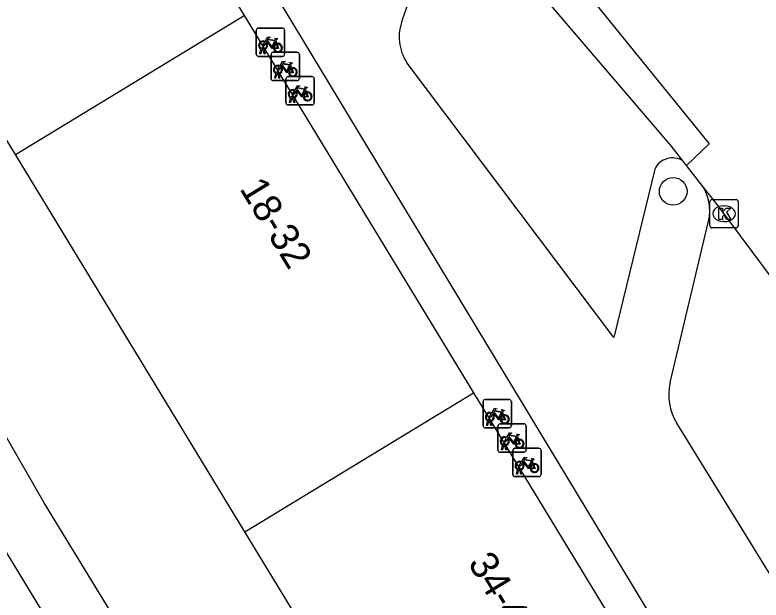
# Model space of a CAD drawing. Extents: x 159888 to 160757, y 384031 to 384746.
# Drawn here: x 160266.23 to 160292.59, y 384650.52 to 384671.18 of the extents above; entities that cross this region are included whole.
import ezdxf

# ---------------------------------------------------------------- set-up
doc = ezdxf.new("R2010")
doc.units = 0
for name, color, linetype in [('IMGEO_Boom', 7, 'Continuous'), ('IMGEO_Fietsenrek', 7, 'Continuous'), ('IMGEO_Kolk', 7, 'Continuous'), ('IMGEO_Pand', 7, 'Continuous'), ('IMGEO_Pand_nummerreeks', 7, 'Continuous'), ('IMGEO_Rijbaan_lokaal_open', 7, 'Continuous'), ('IMGEO_Voetpad_gesloten', 7, 'Continuous'), ('IMGEO_Voetpad_open', 7, 'Continuous')]:
    doc.layers.add(name, color=color, linetype=linetype)

msp = doc.modelspace()

# ---------------------------------------------------------------- linework, layer by layer
at = {"layer": 'IMGEO_Boom'}
msp.add_circle((160289.485, 384664.949), 0.489, dxfattribs=at)
at = {"layer": 'IMGEO_Fietsenrek'}
for p, q in [((160274.755, 384669.794), (160274.755, 384670.635)), ((160274.755, 384670.635), (160274.755, 384669.794)), ((160274.83, 384670.719), (160275.671, 384670.719)), ((160275.671, 384670.719), (160274.83, 384670.719)), ((160275.755, 384670.644), (160275.755, 384669.803)), ((160275.755, 384669.803), (160275.755, 384670.644)), ((160275.442, 384670.268), (160275.478, 384670.173)), ((160274.882, 384669.803), (160274.921, 384669.963)), ((160274.951, 384669.951), (160274.916, 384669.803)), ((160274.993, 384669.975), (160274.992, 384669.979)), ((160275.034, 384669.803), (160275, 384669.945)), ((160275.024, 384669.986), (160275.025, 384669.979)), ((160275.032, 384669.949), (160275.067, 384669.803)), ((160275.354, 384669.861), (160276.195, 384669.861)), ((160276.195, 384669.861), (160275.354, 384669.861)), ((160275.68, 384669.719), (160274.839, 384669.719)), ((160274.839, 384669.719), (160275.68, 384669.719)), ((160274.916, 384669.803), (160274.882, 384669.803)), ((160275.067, 384669.803), (160275.034, 384669.803)), ((160275.279, 384668.936), (160275.279, 384669.777)), ((160275.279, 384669.777), (160275.279, 384668.936)), ((160276.279, 384669.786), (160276.279, 384668.945)), ((160276.279, 384668.945), (160276.279, 384669.786)), ((160275.966, 384669.41), (160276.002, 384669.315)), ((160275.406, 384668.945), (160275.445, 384669.105)), ((160275.475, 384669.093), (160275.44, 384668.945)), ((160275.517, 384669.117), (160275.516, 384669.121)), ((160275.558, 384668.945), (160275.524, 384669.087)), ((160275.548, 384669.128), (160275.549, 384669.121)), ((160275.556, 384669.091), (160275.591, 384668.945)), ((160276.204, 384668.861), (160275.363, 384668.861)), ((160275.363, 384668.861), (160276.204, 384668.861)), ((160275.44, 384668.945), (160275.406, 384668.945)), ((160275.591, 384668.945), (160275.558, 384668.945)), ((160275.803, 384668.078), (160275.803, 384668.919)), ((160275.803, 384668.919), (160275.803, 384668.078)), ((160275.878, 384669.003), (160276.719, 384669.003)), ((160276.719, 384669.003), (160275.878, 384669.003)), ((160276.803, 384668.928), (160276.803, 384668.087)), ((160276.803, 384668.087), (160276.803, 384668.928)), ((160276.49, 384668.552), (160276.526, 384668.457)), ((160275.93, 384668.087), (160275.969, 384668.247)), ((160276.041, 384668.259), (160276.04, 384668.263)), ((160276.072, 384668.27), (160276.073, 384668.263)), ((160276.728, 384668.003), (160275.887, 384668.003)), ((160275.887, 384668.003), (160276.728, 384668.003)), ((160275.964, 384668.087), (160275.93, 384668.087)), ((160275.999, 384668.235), (160275.964, 384668.087)), ((160276.082, 384668.087), (160276.048, 384668.229)), ((160276.08, 384668.233), (160276.115, 384668.087)), ((160276.115, 384668.087), (160276.082, 384668.087)), ((160282.767, 384656.675), (160282.767, 384657.516)), ((160282.767, 384657.516), (160282.767, 384656.675)), ((160282.842, 384657.6), (160283.683, 384657.6)), ((160283.683, 384657.6), (160282.842, 384657.6)), ((160283.767, 384657.525), (160283.767, 384656.684)), ((160283.767, 384656.684), (160283.767, 384657.525)), ((160283.454, 384657.149), (160283.49, 384657.054)), ((160282.894, 384656.684), (160282.933, 384656.844)), ((160282.928, 384656.684), (160282.894, 384656.684)), ((160282.963, 384656.832), (160282.928, 384656.684)), ((160283.005, 384656.856), (160283.004, 384656.86)), ((160283.046, 384656.684), (160283.012, 384656.826)), ((160283.036, 384656.867), (160283.037, 384656.86)), ((160283.044, 384656.83), (160283.079, 384656.684)), ((160283.079, 384656.684), (160283.046, 384656.684)), ((160283.292, 384655.814), (160283.292, 384656.655)), ((160283.292, 384656.655), (160283.292, 384655.814)), ((160283.367, 384656.739), (160284.208, 384656.739)), ((160284.208, 384656.739), (160283.367, 384656.739)), ((160284.292, 384656.664), (160284.292, 384655.823)), ((160284.292, 384655.823), (160284.292, 384656.664)), ((160283.692, 384656.6), (160282.851, 384656.6)), ((160282.851, 384656.6), (160283.692, 384656.6)), ((160283.979, 384656.288), (160284.015, 384656.193)), ((160283.419, 384655.823), (160283.458, 384655.983)), ((160283.488, 384655.971), (160283.453, 384655.823)), ((160283.53, 384655.995), (160283.529, 384655.999)), ((160283.571, 384655.823), (160283.537, 384655.965)), ((160283.561, 384656.006), (160283.562, 384655.999)), ((160283.569, 384655.969), (160283.604, 384655.823)), ((160283.893, 384655.878), (160284.734, 384655.878)), ((160284.734, 384655.878), (160283.893, 384655.878)), ((160284.217, 384655.739), (160283.376, 384655.739)), ((160283.376, 384655.739), (160284.217, 384655.739)), ((160283.453, 384655.823), (160283.419, 384655.823)), ((160283.604, 384655.823), (160283.571, 384655.823)), ((160283.818, 384654.953), (160283.818, 384655.794)), ((160283.818, 384655.794), (160283.818, 384654.953)), ((160284.818, 384655.803), (160284.818, 384654.962)), ((160284.818, 384654.962), (160284.818, 384655.803)), ((160284.505, 384655.427), (160284.541, 384655.332)), ((160283.945, 384654.962), (160283.984, 384655.122)), ((160284.014, 384655.11), (160283.979, 384654.962)), ((160284.056, 384655.134), (160284.055, 384655.138)), ((160284.097, 384654.962), (160284.063, 384655.104)), ((160284.087, 384655.145), (160284.088, 384655.138)), ((160284.095, 384655.108), (160284.13, 384654.962)), ((160284.743, 384654.878), (160283.902, 384654.878)), ((160283.902, 384654.878), (160284.743, 384654.878)), ((160283.979, 384654.962), (160283.945, 384654.962)), ((160284.13, 384654.962), (160284.097, 384654.962))]:
    msp.add_line(p, q, dxfattribs=at)
for points in [[(160275.068, 384670.245), (160275.163, 384670.409), (160275.249, 384670.395), (160275.251, 384670.386), (160275.195, 384670.375), (160275.168, 384670.33), (160275.424, 384670.289)], [(160275.424, 384670.289), (160275.449, 384670.338), (160275.443, 384670.342), (160275.42, 384670.346), (160275.408, 384670.353), (160275.407, 384670.356), (160275.409, 384670.361), (160275.504, 384670.346), (160275.506, 384670.336), (160275.496, 384670.323), (160275.484, 384670.317), (160275.47, 384670.323), (160275.442, 384670.268)], [(160275.089, 384670.193), (160275.037, 384670.103), (160274.997, 384670.078), (160274.998, 384670.125), (160275.053, 384670.219)], [(160275.364, 384670.001), (160275.314, 384670.001), (160275.123, 384670.252), (160275.104, 384670.22)], [(160275.411, 384670.264), (160275.154, 384670.305), (160275.137, 384670.276), (160275.304, 384670.056), (160275.411, 384670.264)], [(160275.459, 384670.166), (160275.429, 384670.243), (160275.32, 384670.025), (160275.363, 384670.025)], [(160275.393, 384670.025), (160275.513, 384670.024), (160275.469, 384670.138)], [(160275.489, 384670.145), (160275.544, 384670), (160275.394, 384670)], [(160275.613, 384669.335), (160275.561, 384669.245), (160275.521, 384669.22), (160275.522, 384669.267), (160275.577, 384669.361)], [(160275.592, 384669.387), (160275.687, 384669.551), (160275.773, 384669.537), (160275.775, 384669.528), (160275.719, 384669.517), (160275.692, 384669.472), (160275.948, 384669.431)], [(160275.888, 384669.143), (160275.838, 384669.143), (160275.647, 384669.394), (160275.628, 384669.362)], [(160275.935, 384669.406), (160275.678, 384669.447), (160275.661, 384669.418), (160275.828, 384669.198), (160275.935, 384669.406)], [(160275.983, 384669.308), (160275.953, 384669.385), (160275.844, 384669.167), (160275.887, 384669.167)], [(160275.948, 384669.431), (160275.973, 384669.48), (160275.967, 384669.484), (160275.944, 384669.488), (160275.932, 384669.495), (160275.931, 384669.498), (160275.933, 384669.503), (160276.028, 384669.488), (160276.03, 384669.478), (160276.02, 384669.465), (160276.008, 384669.459), (160275.994, 384669.465), (160275.966, 384669.41)], [(160275.917, 384669.167), (160276.037, 384669.166), (160275.993, 384669.28)], [(160276.013, 384669.287), (160276.068, 384669.142), (160275.918, 384669.142)], [(160276.116, 384668.529), (160276.211, 384668.693), (160276.297, 384668.679), (160276.299, 384668.67), (160276.243, 384668.659), (160276.216, 384668.614), (160276.472, 384668.573)], [(160276.412, 384668.285), (160276.362, 384668.285), (160276.171, 384668.536), (160276.152, 384668.504)], [(160276.459, 384668.548), (160276.202, 384668.589), (160276.185, 384668.56), (160276.352, 384668.34), (160276.459, 384668.548)], [(160276.507, 384668.45), (160276.477, 384668.527), (160276.368, 384668.309), (160276.411, 384668.309)], [(160276.472, 384668.573), (160276.497, 384668.622), (160276.491, 384668.626), (160276.468, 384668.63), (160276.456, 384668.637), (160276.455, 384668.64), (160276.457, 384668.645), (160276.552, 384668.63), (160276.554, 384668.62), (160276.544, 384668.607), (160276.532, 384668.601), (160276.518, 384668.607), (160276.49, 384668.552)], [(160276.137, 384668.477), (160276.085, 384668.387), (160276.045, 384668.362), (160276.046, 384668.409), (160276.101, 384668.503)], [(160276.441, 384668.309), (160276.561, 384668.308), (160276.517, 384668.422)], [(160276.537, 384668.429), (160276.592, 384668.284), (160276.442, 384668.284)], [(160283.08, 384657.126), (160283.175, 384657.29), (160283.261, 384657.276), (160283.263, 384657.267), (160283.207, 384657.256), (160283.18, 384657.211), (160283.436, 384657.17)], [(160283.423, 384657.145), (160283.166, 384657.186), (160283.149, 384657.157), (160283.316, 384656.937), (160283.423, 384657.145)], [(160283.436, 384657.17), (160283.461, 384657.219), (160283.455, 384657.223), (160283.432, 384657.227), (160283.42, 384657.234), (160283.419, 384657.237), (160283.421, 384657.242), (160283.516, 384657.227), (160283.518, 384657.217), (160283.508, 384657.204), (160283.496, 384657.198), (160283.482, 384657.204), (160283.454, 384657.149)], [(160283.101, 384657.074), (160283.049, 384656.984), (160283.009, 384656.959), (160283.01, 384657.006), (160283.065, 384657.1)], [(160283.376, 384656.882), (160283.326, 384656.882), (160283.135, 384657.133), (160283.116, 384657.101)], [(160283.471, 384657.047), (160283.441, 384657.124), (160283.332, 384656.906), (160283.375, 384656.906)], [(160283.405, 384656.906), (160283.525, 384656.905), (160283.481, 384657.019)], [(160283.501, 384657.026), (160283.556, 384656.881), (160283.406, 384656.881)], [(160283.605, 384656.265), (160283.7, 384656.429), (160283.786, 384656.415), (160283.788, 384656.406), (160283.732, 384656.395), (160283.705, 384656.35), (160283.961, 384656.309)], [(160283.961, 384656.309), (160283.986, 384656.358), (160283.98, 384656.362), (160283.957, 384656.366), (160283.945, 384656.373), (160283.944, 384656.376), (160283.946, 384656.381), (160284.041, 384656.366), (160284.043, 384656.356), (160284.033, 384656.343), (160284.021, 384656.337), (160284.007, 384656.343), (160283.979, 384656.288)], [(160283.626, 384656.213), (160283.574, 384656.123), (160283.534, 384656.098), (160283.535, 384656.145), (160283.59, 384656.239)], [(160283.901, 384656.021), (160283.851, 384656.021), (160283.66, 384656.272), (160283.641, 384656.24)], [(160283.948, 384656.284), (160283.691, 384656.325), (160283.674, 384656.296), (160283.841, 384656.076), (160283.948, 384656.284)], [(160283.996, 384656.186), (160283.966, 384656.263), (160283.857, 384656.045), (160283.9, 384656.045)], [(160283.93, 384656.045), (160284.05, 384656.044), (160284.006, 384656.158)], [(160284.026, 384656.165), (160284.081, 384656.02), (160283.931, 384656.02)], [(160284.152, 384655.352), (160284.1, 384655.262), (160284.06, 384655.237), (160284.061, 384655.284), (160284.116, 384655.378)], [(160284.131, 384655.404), (160284.226, 384655.568), (160284.312, 384655.554), (160284.314, 384655.545), (160284.258, 384655.534), (160284.231, 384655.489), (160284.487, 384655.448)], [(160284.427, 384655.16), (160284.377, 384655.16), (160284.186, 384655.411), (160284.167, 384655.379)], [(160284.474, 384655.423), (160284.217, 384655.464), (160284.2, 384655.435), (160284.367, 384655.215), (160284.474, 384655.423)], [(160284.522, 384655.325), (160284.492, 384655.402), (160284.383, 384655.184), (160284.426, 384655.184)], [(160284.487, 384655.448), (160284.512, 384655.497), (160284.506, 384655.501), (160284.483, 384655.505), (160284.471, 384655.512), (160284.47, 384655.515), (160284.472, 384655.52), (160284.567, 384655.505), (160284.569, 384655.495), (160284.559, 384655.482), (160284.547, 384655.476), (160284.533, 384655.482), (160284.505, 384655.427)], [(160284.456, 384655.184), (160284.576, 384655.183), (160284.532, 384655.297)], [(160284.552, 384655.304), (160284.607, 384655.159), (160284.457, 384655.159)]]:
    msp.add_lwpolyline(points, dxfattribs=at)
for centre, radius, start, end in [((160274.833, 384670.641), 0.0779, 92.4484, 184.2845), ((160274.833, 384670.641), 0.0779, 92.4484, 184.2845), ((160275.677, 384670.641), 0.0779, 2.4484, 94.2845), ((160275.677, 384670.641), 0.0779, 2.4484, 94.2845), ((160274.995, 384670.104), 0.159, 62.6766, 242.1369), ((160274.995, 384670.104), 0.129, 63.3192, 238.903), ((160274.995, 384670.104), 0.129, 283.6043, 43.4302), ((160274.995, 384670.104), 0.159, 283.5766, 46.6042), ((160275.522, 384670.02), 0.159, 113.3408, 178.3217), ((160275.522, 384670.02), 0.159, 187.0065, 105.7708), ((160275.522, 384670.02), 0.129, 113.923, 177.9556), ((160275.522, 384670.02), 0.129, 188.6715, 104.5883), ((160274.975, 384669.975), 0.0499, 12.8025, 158.6934), ((160274.995, 384670.104), 0.159, 253.9967, 271.7867), ((160274.975, 384669.975), 0.0174, 12.8025, 163.4502), ((160274.995, 384670.104), 0.129, 253.415, 269.0204), ((160275.357, 384669.783), 0.0779, 92.4484, 184.2845), ((160275.357, 384669.783), 0.0779, 92.4484, 184.2845), ((160276.201, 384669.783), 0.0779, 2.4484, 94.2845), ((160276.201, 384669.783), 0.0779, 2.4484, 94.2845), ((160274.833, 384669.797), 0.0779, 182.4484, 274.2845), ((160274.833, 384669.797), 0.0779, 182.4484, 274.2845), ((160275.677, 384669.797), 0.0779, 272.4484, 4.2845), ((160275.677, 384669.797), 0.0779, 272.4484, 4.2845), ((160275.519, 384669.246), 0.159, 62.6766, 242.1369), ((160275.519, 384669.246), 0.129, 63.3192, 238.903), ((160275.519, 384669.246), 0.129, 283.6043, 43.4302), ((160275.519, 384669.246), 0.159, 283.5766, 46.6042), ((160276.046, 384669.162), 0.159, 113.3408, 178.3217), ((160276.046, 384669.162), 0.159, 187.0065, 105.7708), ((160275.499, 384669.117), 0.0499, 12.8025, 158.6934), ((160275.519, 384669.246), 0.159, 253.9967, 271.7867), ((160275.499, 384669.117), 0.0174, 12.8025, 163.4502), ((160275.519, 384669.246), 0.129, 253.415, 269.0204), ((160276.046, 384669.162), 0.129, 113.923, 177.9556), ((160276.046, 384669.162), 0.129, 188.6715, 104.5883), ((160275.357, 384668.939), 0.0779, 182.4484, 274.2845), ((160275.357, 384668.939), 0.0779, 182.4484, 274.2845), ((160275.881, 384668.925), 0.0779, 92.4484, 184.2845), ((160275.881, 384668.925), 0.0779, 92.4484, 184.2845), ((160276.201, 384668.939), 0.0779, 272.4484, 4.2845), ((160276.201, 384668.939), 0.0779, 272.4484, 4.2845), ((160276.725, 384668.925), 0.0779, 2.4484, 94.2845), ((160276.725, 384668.925), 0.0779, 2.4484, 94.2845), ((160276.043, 384668.388), 0.159, 62.6766, 242.1369), ((160276.043, 384668.388), 0.129, 63.3192, 238.903), ((160276.023, 384668.259), 0.0499, 12.8025, 158.6934), ((160276.023, 384668.259), 0.0174, 12.8025, 163.4502), ((160276.043, 384668.388), 0.129, 253.415, 269.0204), ((160276.043, 384668.388), 0.129, 283.6043, 43.4302), ((160276.043, 384668.388), 0.159, 283.5766, 46.6042), ((160276.57, 384668.304), 0.159, 113.3408, 178.3217), ((160276.57, 384668.304), 0.159, 187.0065, 105.7708), ((160276.57, 384668.304), 0.129, 113.923, 177.9556), ((160276.57, 384668.304), 0.129, 188.6715, 104.5883), ((160275.881, 384668.081), 0.0779, 182.4484, 274.2845), ((160275.881, 384668.081), 0.0779, 182.4484, 274.2845), ((160276.043, 384668.388), 0.159, 253.9967, 271.7867), ((160276.725, 384668.081), 0.0779, 272.4484, 4.2845), ((160276.725, 384668.081), 0.0779, 272.4484, 4.2845), ((160282.845, 384657.522), 0.0779, 92.4484, 184.2845), ((160282.845, 384657.522), 0.0779, 92.4484, 184.2845), ((160283.689, 384657.522), 0.0779, 2.4484, 94.2845), ((160283.689, 384657.522), 0.0779, 2.4484, 94.2845), ((160283.007, 384656.985), 0.159, 62.6766, 242.1369), ((160283.007, 384656.985), 0.129, 63.3192, 238.903), ((160282.987, 384656.856), 0.0499, 12.8025, 158.6934), ((160283.007, 384656.985), 0.129, 283.6043, 43.4302), ((160283.007, 384656.985), 0.159, 283.5766, 46.6042), ((160283.534, 384656.901), 0.159, 113.3408, 178.3217), ((160283.534, 384656.901), 0.159, 187.0065, 105.7708), ((160283.534, 384656.901), 0.129, 113.923, 177.9556), ((160283.534, 384656.901), 0.129, 188.6715, 104.5883), ((160282.845, 384656.678), 0.0779, 182.4484, 274.2845), ((160282.845, 384656.678), 0.0779, 182.4484, 274.2845), ((160283.007, 384656.985), 0.159, 253.9967, 271.7867), ((160282.987, 384656.856), 0.0174, 12.8025, 163.4502), ((160283.007, 384656.985), 0.129, 253.415, 269.0204), ((160283.37, 384656.661), 0.0779, 92.4484, 184.2845), ((160283.37, 384656.661), 0.0779, 92.4484, 184.2845), ((160283.689, 384656.678), 0.0779, 272.4484, 4.2845), ((160283.689, 384656.678), 0.0779, 272.4484, 4.2845), ((160284.214, 384656.661), 0.0779, 2.4484, 94.2845), ((160284.214, 384656.661), 0.0779, 2.4484, 94.2845), ((160283.532, 384656.124), 0.159, 62.6766, 242.1369), ((160283.532, 384656.124), 0.129, 63.3192, 238.903), ((160283.532, 384656.124), 0.129, 283.6043, 43.4302), ((160283.532, 384656.124), 0.159, 283.5766, 46.6042), ((160284.059, 384656.04), 0.159, 113.3408, 178.3217), ((160284.059, 384656.04), 0.159, 187.0065, 105.7708), ((160284.059, 384656.04), 0.129, 113.923, 177.9556), ((160284.059, 384656.04), 0.129, 188.6715, 104.5883), ((160283.512, 384655.995), 0.0499, 12.8025, 158.6934), ((160283.532, 384656.124), 0.159, 253.9967, 271.7867), ((160283.512, 384655.995), 0.0174, 12.8025, 163.4502), ((160283.532, 384656.124), 0.129, 253.415, 269.0204), ((160283.896, 384655.8), 0.0779, 92.4484, 184.2845), ((160283.896, 384655.8), 0.0779, 92.4484, 184.2845), ((160284.74, 384655.8), 0.0779, 2.4484, 94.2845), ((160284.74, 384655.8), 0.0779, 2.4484, 94.2845), ((160283.37, 384655.817), 0.0779, 182.4484, 274.2845), ((160283.37, 384655.817), 0.0779, 182.4484, 274.2845), ((160284.214, 384655.817), 0.0779, 272.4484, 4.2845), ((160284.214, 384655.817), 0.0779, 272.4484, 4.2845), ((160284.058, 384655.263), 0.159, 62.6766, 242.1369), ((160284.058, 384655.263), 0.129, 63.3192, 238.903), ((160284.058, 384655.263), 0.129, 283.6043, 43.4302), ((160284.058, 384655.263), 0.159, 283.5766, 46.6042), ((160284.585, 384655.179), 0.159, 113.3408, 178.3217), ((160284.585, 384655.179), 0.159, 187.0065, 105.7708), ((160284.038, 384655.134), 0.0499, 12.8025, 158.6934), ((160284.058, 384655.263), 0.159, 253.9967, 271.7867), ((160284.038, 384655.134), 0.0174, 12.8025, 163.4502), ((160284.058, 384655.263), 0.129, 253.415, 269.0204), ((160284.585, 384655.179), 0.129, 113.923, 177.9556), ((160284.585, 384655.179), 0.129, 188.6715, 104.5883), ((160283.896, 384654.956), 0.0779, 182.4484, 274.2845), ((160283.896, 384654.956), 0.0779, 182.4484, 274.2845), ((160284.74, 384654.956), 0.0779, 272.4484, 4.2845), ((160284.74, 384654.956), 0.0779, 272.4484, 4.2845)]:
    msp.add_arc(centre, radius, start, end, dxfattribs=at)
at = {"layer": 'IMGEO_Kolk'}
for p, q in [((160290.781, 384663.736), (160290.781, 384664.588)), ((160290.856, 384664.662), (160291.708, 384664.662)), ((160291.782, 384664.588), (160291.782, 384663.736)), ((160291.269, 384664.442), (160291.294, 384664.442)), ((160291.292, 384663.882), (160291.267, 384663.882)), ((160291.708, 384663.662), (160290.856, 384663.662))]:
    msp.add_line(p, q, dxfattribs=at)
for points in [[(160290.781, 384663.736), (160290.781, 384664.588)], [(160290.856, 384664.662), (160291.708, 384664.662)], [(160291.782, 384664.588), (160291.782, 384663.736)], [(160291.102, 384664.362), (160291.225, 384664.362), (160291.225, 384664.211), (160291.355, 384664.362), (160291.519, 384664.362), (160291.373, 384664.211), (160291.526, 384663.962), (160291.374, 384663.962), (160291.289, 384664.126), (160291.225, 384664.059), (160291.225, 384663.962), (160291.102, 384663.962), (160291.102, 384664.362)], [(160291.708, 384663.662), (160290.856, 384663.662)]]:
    msp.add_lwpolyline(points, dxfattribs=at)
for centre, start, end in [((160290.858, 384664.586), 91.552, 178.448), ((160290.858, 384664.586), 91.552, 178.448), ((160291.706, 384664.586), 1.552, 88.448), ((160291.706, 384664.586), 1.552, 88.448), ((160290.858, 384663.738), 181.552, 268.448), ((160290.858, 384663.738), 181.552, 268.448), ((160291.706, 384663.738), 271.552, 358.448), ((160291.706, 384663.738), 271.552, 358.448)]:
    msp.add_arc(centre, 0.0765, start, end, dxfattribs=at)
for centre, major_axis, ratio, start_param, end_param in [((160291.268, 384664.162), (-0.387, 0.002), 0.722429, 4.712389, 7.853982), ((160291.293, 384664.162), (-0.39, 0.002), 0.717154, 1.570796, 4.712389)]:
    msp.add_ellipse(centre, major_axis=major_axis, ratio=ratio, start_param=start_param, end_param=end_param, dxfattribs=at)
at = {"layer": 'IMGEO_Pand'}
for points in [[(160259.438, 384677.719), (160259.575, 384677.802), (160260.082, 384676.969), (160265.09, 384680.017), (160264.228, 384682.398), (160266.608, 384683.846), (160274.323, 384671.167)], [(160266.243, 384666.252), (160274.323, 384671.167)], [(160274.323, 384671.167), (160282.432, 384657.841)], [(160266.243, 384666.252), (160264.299, 384669.446), (160261, 384667.439)], [(160274.352, 384652.925), (160266.243, 384666.252)], [(160274.352, 384652.925), (160282.432, 384657.841)], [(160282.432, 384657.841), (160290.541, 384644.514)], [(160282.461, 384639.599), (160274.352, 384652.925)]]:
    msp.add_lwpolyline(points, dxfattribs=at)
at = {"layer": 'IMGEO_Rijbaan_lokaal_open'}
for points in [[(160276.866, 384681.757), (160281.076, 384678.085), (160284.067, 384674.885), (160290.756, 384666.631), (160289.959, 384665.862)], [(160289.827, 384666.03), (160289.409, 384666.564), (160281.752, 384675.529), (160280.72, 384676.628)], [(160289.959, 384665.862), (160289.827, 384666.03)], [(160290.456, 384665.23), (160289.959, 384665.862)], [(160321.406, 384616.073), (160317.711, 384622.136), (160307.873, 384638.16), (160301.531, 384648.544), (160298.876, 384652.753), (160298.058, 384654.175), (160295.915, 384657.644), (160295.049, 384658.989), (160293.099, 384661.719), (160291.862, 384663.382), (160291.043, 384664.488), (160290.456, 384665.23)]]:
    msp.add_lwpolyline(points, dxfattribs=at)
at = {"layer": 'IMGEO_Voetpad_gesloten'}
for points in [[(160273.725, 384600.111), (160290.976, 384610.866), (160291.528, 384611.183), (160292.129, 384613.093), (160281.338, 384630.928), (160267.258, 384653.953), (160262.987, 384661.364), (160261.252, 384661.738), (160209.474, 384630.138)], [(160288.027, 384615.837), (160263.16, 384656.744)]]:
    msp.add_lwpolyline(points, dxfattribs=at)
at = {"layer": 'IMGEO_Voetpad_open'}
for points in [[(160267.612, 384684.826), (160315.278, 384605.986), (160314.349, 384605.388)], [(160279.926, 384671.019), (160281.066, 384674.234)], [(160288.834, 384665.738), (160287.383, 384659.79), (160280.091, 384669.48)], [(160289.379, 384658.197), (160290.736, 384663.898)], [(160320.652, 384616.138), (160319.773, 384614.17), (160319.258, 384611.311), (160317.034, 384611.85), (160315.197, 384614.857), (160310.673, 384622.147), (160302.886, 384635.143), (160296.564, 384645.495), (160293.098, 384651.114), (160289.611, 384656.759)]]:
    msp.add_lwpolyline(points, dxfattribs=at)
for centre, radius, start, end in [((160281.417, 384670.4), 1.614, 157.4631, 214.7758), ((160289.463, 384665.434), 0.699, 58.6001, 154.1728), ((160289.171, 384664.265), 1.607, 346.8174, 36.9253), ((160291.231, 384657.758), 1.903, 166.6693, 211.6604)]:
    msp.add_arc(centre, radius, start, end, dxfattribs=at)

# ---------------------------------------------------------------- texts
at = {"layer": 'IMGEO_Pand_nummerreeks'}
for s, rotation, p in [('18-32', 301.4205, (160274.144, 384665.05)), ('34-48', 301.1593, (160282.213, 384651.823))]:
    msp.add_text(s, height=1, rotation=rotation, dxfattribs=at).set_placement(p)

doc.saveas('drawing.dxf')
